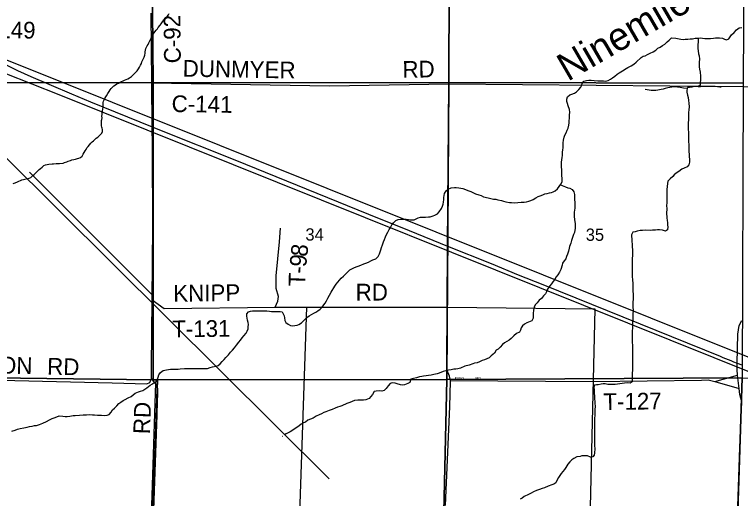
# Model space of a CAD drawing. Extents: x 1588073 to 2013523, y 1090242 to 1357120.
# Drawn here: x 1762930 to 1775971, y 1247908 to 1256594 of the extents above; entities that cross this region are included whole.
import ezdxf

# ---------------------------------------------------------------- set-up
doc = ezdxf.new("R2010")
doc.units = 0
for name, color, linetype in [('GM_X_City_Street', 7, 'Continuous'), ('GM_X_City_Street_Text', 7, 'Continuous'), ('GM_X_Corporation', 7, 'Continuous'), ('GM_X_County_Road', 7, 'Continuous'), ('GM_X_County_Road_Text', 7, 'Continuous'), ('GM_X_Interstate_Route', 7, 'Continuous'), ('GM_X_Minor_River', 7, 'Continuous'), ('GM_X_Minor_River_Text', 7, 'Continuous'), ('GM_X_Section', 7, 'Continuous'), ('GM_X_Section_Text', 7, 'Continuous'), ('GM_X_State_Route', 7, 'Continuous'), ('GM_X_Township_Road', 7, 'Continuous'), ('GM_X_Township_Road_Text', 7, 'Continuous')]:
    doc.layers.add(name, color=color, linetype=linetype)

msp = doc.modelspace()

# ---------------------------------------------------------------- linework, layer by layer
at = {"layer": 'GM_X_City_Street'}
msp.add_lwpolyline([(1770760, 1250023), (1773316, 1250010)], dxfattribs=at)
at = {"layer": 'GM_X_Corporation'}
msp.add_lwpolyline([(1767999, 1245902), (1766913, 1245859), (1766913, 1246360), (1768016, 1246399), (1768183, 1251343), (1770700, 1251342), (1773353, 1251312), (1773161, 1243180), (1767916, 1243175), (1767951, 1244469)], close=True, dxfattribs=at)
at = {"layer": 'GM_X_County_Road'}
for points in [[(1765398, 1255365), (1765384, 1256619)], [(1765398, 1255365), (1768590, 1255316), (1770730, 1255350)], [(1770730, 1255350), (1776023, 1255304), (1781293, 1255294), (1781331, 1255171), (1781353, 1255155), (1781353, 1255154)], [(1775401, 1233690), (1775553, 1236584), (1775621, 1238661), (1775692, 1240630), (1775701, 1241695), (1775772, 1242724), (1775825, 1244524), (1775858, 1245746), (1775906, 1247240), (1775962, 1248824), (1775995, 1249645), (1775957, 1249773), (1775946, 1249881), (1775920, 1250124), (1775910, 1250223), (1775912, 1250336), (1775922, 1250854), (1775947, 1251012), (1775996, 1251100)]]:
    msp.add_lwpolyline(points, dxfattribs=at)
at = {"layer": 'GM_X_Interstate_Route'}
for points in [[(1754703, 1259938), (1754791, 1259878), (1755155, 1259642), (1755289, 1259557), (1755835, 1259231), (1756392, 1258927), (1757613, 1258305), (1758839, 1257685), (1759779, 1257207), (1760069, 1257059), (1760393, 1256899), (1761194, 1256491), (1762560, 1255798), (1762986, 1255590), (1763226, 1255479), (1763954, 1255170), (1764295, 1255029), (1765404, 1254577), (1765567, 1254515), (1766890, 1253983), (1769289, 1253012), (1770022, 1252715), (1770708, 1252436)], [(1770708, 1252436), (1771490, 1252123), (1771980, 1251922), (1772420, 1251748), (1775604, 1250461), (1775651, 1250439), (1775798, 1250383), (1775847, 1250361), (1775912, 1250336), (1775995, 1250305)]]:
    msp.add_lwpolyline(points, dxfattribs=at)
at = {"layer": 'GM_X_Minor_River'}
for p, q in [((1762758, 1255791), (1779417, 1249123)), ((1762756, 1255540), (1763727, 1255158)), ((1763727, 1255158), (1763727, 1255158)), ((1763727, 1255158), (1779503, 1248825)), ((1762743, 1254055), (1768583, 1248260)), ((1763198, 1253763), (1765392, 1251575)), ((1765460, 1249982), (1765333, 1246064)), ((1765452, 1249990), (1765460, 1249982))]:
    msp.add_line(p, q, dxfattribs=at)
for points in [[(1765136, 1255585), (1765156, 1255617), (1765175, 1255649), (1765193, 1255685), (1765209, 1255713), (1765219, 1255747), (1765240, 1255791), (1765258, 1255829), (1765274, 1255865), (1765279, 1255901), (1765279, 1255927), (1765285, 1255951), (1765289, 1255981), (1765303, 1256009), (1765313, 1256031), (1765330, 1256055), (1765346, 1256083), (1765362, 1256121), (1765374, 1256143), (1765386, 1256169), (1765401, 1256209), (1765417, 1256233), (1765441, 1256263), (1765453, 1256285), (1765476, 1256315), (1765500, 1256339), (1765512, 1256361), (1765548, 1256401), (1765566, 1256429), (1765589, 1256461), (1765607, 1256499), (1765649, 1256532), (1765671, 1256556), (1765694, 1256586), (1765710, 1256614)], [(1773157, 1255398), (1773203, 1255408), (1773249, 1255413), (1773287, 1255413), (1773345, 1255407), (1773407, 1255402), (1773511, 1255402), (1773549, 1255399), (1773595, 1255411), (1773635, 1255431), (1773672, 1255455), (1773714, 1255485), (1773758, 1255522), (1773794, 1255550), (1773849, 1255584), (1773915, 1255624), (1773949, 1255642), (1774005, 1255671), (1774054, 1255703), (1774098, 1255737), (1774187, 1255825), (1774221, 1255844), (1774261, 1255854), (1774303, 1255878), (1774349, 1255898), (1774404, 1255926), (1774450, 1255953), (1774484, 1255987), (1774528, 1256007), (1774570, 1256037), (1774609, 1256063), (1774651, 1256101), (1774687, 1256136), (1774730, 1256176), (1774808, 1256168), (1774842, 1256164), (1774902, 1256149), (1774942, 1256147), (1774978, 1256153), (1775026, 1256154), (1775066, 1256156), (1775106, 1256160), (1775154, 1256168), (1775198, 1256171), (1775246, 1256173), (1775286, 1256169), (1775328, 1256162), (1775376, 1256162), (1775434, 1256164), (1775486, 1256171), (1775525, 1256175), (1775595, 1256175), (1775647, 1256172), (1775681, 1256154), (1775719, 1256138), (1775759, 1256156), (1775807, 1256228), (1775856, 1256273), (1775898, 1256319), (1775950, 1256357), (1775996, 1256363)], [(1775211, 1256172), (1775205, 1255985), (1775211, 1255941), (1775218, 1255890), (1775226, 1255854), (1775234, 1255790), (1775231, 1255740), (1775229, 1255704), (1775231, 1255654), (1775236, 1255615), (1775248, 1255559), (1775254, 1255485), (1775251, 1255445), (1775251, 1255411), (1775249, 1255377), (1775245, 1255324), (1775208, 1255299), (1775164, 1255301), (1775130, 1255299), (1775096, 1255291), (1775056, 1255283), (1775020, 1255282), (1775006, 1255238), (1775007, 1255200), (1775019, 1255145), (1775029, 1255103), (1775040, 1255053), (1775046, 1255005), (1775048, 1254938), (1775041, 1254886), (1775037, 1254838), (1775037, 1254802), (1775039, 1254766), (1775036, 1254704), (1775034, 1254648), (1775033, 1254523), (1775035, 1254489), (1775036, 1254421), (1775038, 1254385), (1775040, 1254313), (1775043, 1254254), (1775045, 1254214), (1775045, 1254176), (1775046, 1254142), (1775050, 1254074), (1775050, 1254038), (1775053, 1254000), (1775053, 1253943), (1775043, 1253897), (1775016, 1253859), (1774962, 1253836), (1774918, 1253820), (1774864, 1253776), (1774817, 1253746), (1774781, 1253718), (1774755, 1253684), (1774707, 1253643), (1774668, 1253603), (1774660, 1253561), (1774656, 1253507), (1774647, 1253454), (1774645, 1253406), (1774647, 1253342), (1774648, 1253308), (1774646, 1253244), (1774646, 1253208), (1774643, 1253172), (1774645, 1253103), (1774644, 1253033), (1774648, 1252947), (1774654, 1252897), (1774657, 1252859), (1774659, 1252816), (1774665, 1252782), (1774661, 1252732), (1774626, 1252708), (1774568, 1252721), (1774516, 1252731), (1774478, 1252727), (1774442, 1252726), (1774390, 1252722), (1774348, 1252720), (1774256, 1252721), (1774210, 1252719), (1774168, 1252717), (1774114, 1252708), (1774080, 1252696), (1774039, 1252688), (1774011, 1252642), (1774013, 1252608), (1774017, 1252568), (1774022, 1252514), (1774024, 1252479), (1774026, 1252421), (1774029, 1252375), (1774031, 1252329), (1774031, 1252267), (1774028, 1252213), (1774026, 1252146), (1774025, 1252088), (1774027, 1252028)], [(1762904, 1253559), (1762940, 1253574), (1762982, 1253590), (1763008, 1253602), (1763037, 1253616), (1763059, 1253624), (1763091, 1253634), (1763115, 1253640), (1763141, 1253643), (1763169, 1253649), (1763193, 1253655), (1763221, 1253669), (1763261, 1253703), (1763286, 1253725), (1763314, 1253753), (1763346, 1253783), (1763376, 1253810), (1763398, 1253832), (1763427, 1253852), (1763455, 1253882), (1763489, 1253898), (1763515, 1253904), (1763545, 1253910), (1763609, 1253913), (1763633, 1253913), (1763681, 1253917), (1763705, 1253919), (1763737, 1253918), (1763804, 1253924), (1763828, 1253938), (1763870, 1253950), (1763894, 1253964), (1763936, 1253973), (1763958, 1253983), (1763996, 1253993), (1764024, 1253999), (1764064, 1254007), (1764088, 1254017), (1764117, 1254030), (1764147, 1254054), (1764163, 1254088), (1764181, 1254116), (1764197, 1254146), (1764216, 1254172), (1764230, 1254200), (1764254, 1254226), (1764276, 1254254), (1764303, 1254282), (1764323, 1254306), (1764349, 1254328), (1764371, 1254352), (1764399, 1254376), (1764425, 1254394), (1764452, 1254416), (1764480, 1254445), (1764500, 1254467), (1764510, 1254497), (1764510, 1254530), (1764507, 1254552), (1764499, 1254574), (1764495, 1254598), (1764491, 1254632), (1764491, 1254666), (1764495, 1254690), (1764498, 1254712), (1764502, 1254738), (1764500, 1254768), (1764502, 1254800), (1764506, 1254838), (1764509, 1254865), (1764515, 1254897), (1764523, 1254929), (1764525, 1254951), (1764523, 1254979), (1764522, 1255017), (1764528, 1255041), (1764554, 1255087), (1764568, 1255115), (1764585, 1255137), (1764605, 1255177), (1764631, 1255215), (1764647, 1255245), (1764664, 1255267), (1764690, 1255291), (1764716, 1255313), (1764744, 1255334), (1764770, 1255348), (1764796, 1255364), (1764826, 1255378), (1764853, 1255390), (1764881, 1255402), (1764907, 1255418), (1764935, 1255426), (1764963, 1255439), (1764993, 1255457), (1765033, 1255483), (1765136, 1255585)], [(1770449, 1252979), (1770483, 1252993), (1770526, 1253019), (1770560, 1253053), (1770598, 1253115), (1770617, 1253153), (1770631, 1253189), (1770639, 1253225), (1770645, 1253273), (1770644, 1253309), (1770646, 1253343), (1770656, 1253379), (1770684, 1253427), (1770721, 1253461), (1770775, 1253483), (1770831, 1253489), (1770865, 1253490), (1770909, 1253484), (1770949, 1253480), (1770985, 1253470), (1771029, 1253453), (1771075, 1253437), (1771127, 1253416), (1771177, 1253392), (1771213, 1253376), (1771271, 1253357), (1771315, 1253345), (1771355, 1253323), (1771436, 1253302), (1771486, 1253292), (1771532, 1253282), (1771576, 1253277), (1771612, 1253267), (1771676, 1253253), (1771712, 1253242), (1771758, 1253234), (1771824, 1253220), (1771860, 1253217), (1771908, 1253215), (1771971, 1253221), (1772033, 1253224), (1772083, 1253226), (1772129, 1253230), (1772171, 1253241), (1772207, 1253255), (1772245, 1253273), (1772296, 1253305), (1772338, 1253325), (1772372, 1253340), (1772422, 1253360), (1772456, 1253374), (1772496, 1253384), (1772540, 1253394), (1772574, 1253397), (1772609, 1253409), (1772643, 1253429), (1772681, 1253465), (1772713, 1253507), (1772742, 1253547), (1772768, 1253593), (1772770, 1253651), (1772763, 1253705), (1772761, 1253751), (1772759, 1253801), (1772758, 1253866), (1772758, 1253912), (1772758, 1253946), (1772769, 1254026), (1772773, 1254062), (1772776, 1254126), (1772782, 1254168), (1772784, 1254204), (1772784, 1254243), (1772787, 1254291), (1772793, 1254339), (1772801, 1254391), (1772816, 1254429), (1772838, 1254471), (1772860, 1254517), (1772873, 1254553), (1772887, 1254605), (1772891, 1254649), (1772893, 1254683), (1772898, 1254735), (1772902, 1254786), (1772903, 1254840), (1772897, 1254892), (1772877, 1254952), (1772862, 1254996), (1772850, 1255031), (1772850, 1255075), (1772862, 1255117), (1772905, 1255151), (1772943, 1255164), (1772987, 1255184), (1773025, 1255208), (1773069, 1255250), (1773106, 1255288), (1773122, 1255324), (1773126, 1255358), (1773157, 1255398)], [(1775016, 1255268), (1774948, 1255272), (1774890, 1255281), (1774842, 1255287), (1774776, 1255295), (1774704, 1255286), (1774666, 1255276), (1774619, 1255266), (1774581, 1255254), (1774547, 1255249), (1774489, 1255237), (1774453, 1255233), (1774401, 1255231), (1774367, 1255232), (1774333, 1255238), (1774297, 1255244), (1774261, 1255248)], [(1775220, 1255299), (1775208, 1255299), (1775246, 1255298)], [(1775623, 1255288), (1775601, 1255290), (1775559, 1255298), (1775517, 1255303), (1775481, 1255301), (1775447, 1255299), (1775413, 1255301), (1775375, 1255302), (1775244, 1255299)], [(1772736, 1253539), (1772829, 1253504), (1772871, 1253484), (1772905, 1253475), (1772947, 1253453), (1772977, 1253411), (1772989, 1253365), (1772992, 1253306), (1772992, 1253272), (1772994, 1253222), (1772995, 1253164), (1772993, 1253120), (1772989, 1253082), (1772985, 1253046), (1772984, 1253008), (1772986, 1252967), (1772992, 1252913), (1772995, 1252875), (1773001, 1252841), (1773003, 1252795), (1773003, 1252759), (1772988, 1252681), (1772972, 1252647), (1772947, 1252574), (1772935, 1252536), (1772921, 1252488), (1772902, 1252432), (1772892, 1252398), (1772880, 1252346), (1772865, 1252294), (1772847, 1252248), (1772831, 1252208), (1772805, 1252172), (1772774, 1252132), (1772766, 1252094), (1772743, 1252018), (1772719, 1251972), (1772691, 1251922), (1772662, 1251886), (1772628, 1251832), (1772600, 1251794), (1772576, 1251758), (1772545, 1251724), (1772507, 1251662), (1772488, 1251616), (1772470, 1251580), (1772434, 1251543), (1772394, 1251497), (1772355, 1251467), (1772319, 1251419), (1772283, 1251381), (1772264, 1251339), (1772254, 1251285), (1772248, 1251225), (1772247, 1251187), (1772245, 1251147), (1772223, 1251096), (1772132, 1251063), (1772092, 1251039), (1772056, 1251007), (1772030, 1250969), (1772019, 1250931), (1772001, 1250895), (1771949, 1250866), (1771899, 1250828), (1771854, 1250778), (1771814, 1250748), (1771733, 1250704), (1771695, 1250671), (1771655, 1250621), (1771621, 1250587), (1771584, 1250567), (1771554, 1250513), (1771494, 1250467), (1771455, 1250435), (1771417, 1250413), (1771371, 1250394), (1771331, 1250382), (1771283, 1250362), (1771240, 1250342), (1771196, 1250335), (1771162, 1250323), (1771096, 1250303), (1771020, 1250282), (1770944, 1250248), (1770893, 1250234), (1770855, 1250230), (1770819, 1250227), (1770775, 1250217), (1770723, 1250209), (1770677, 1250201), (1770633, 1250186), (1770558, 1250154), (1770520, 1250144), (1770464, 1250131), (1770412, 1250121), (1770364, 1250115), (1770322, 1250109), (1770278, 1250104), (1770244, 1250100), (1770206, 1250094)], [(1767128, 1250990), (1767132, 1251032), (1767126, 1251068), (1767117, 1251109), (1767107, 1251147), (1767101, 1251181), (1767103, 1251223), (1767132, 1251257), (1767172, 1251269), (1767208, 1251273), (1767248, 1251276), (1767288, 1251274), (1767334, 1251274), (1767378, 1251278), (1767416, 1251275), (1767460, 1251273), (1767508, 1251271), (1767546, 1251266), (1767588, 1251266), (1767624, 1251264), (1767660, 1251264), (1767700, 1251265), (1767736, 1251255), (1767756, 1251219), (1767772, 1251183), (1767780, 1251149), (1767787, 1251104), (1767803, 1251068), (1767847, 1251034), (1767885, 1251014), (1767925, 1251005), (1767965, 1251011), (1768005, 1251021), (1768039, 1251033), (1768086, 1251062), (1768136, 1251110), (1768184, 1251158), (1768221, 1251184), (1768265, 1251212), (1768307, 1251234), (1768341, 1251249), (1768381, 1251275), (1768420, 1251303), (1768456, 1251341), (1768484, 1251381), (1768510, 1251415), (1768533, 1251453), (1768559, 1251501), (1768589, 1251557), (1768616, 1251613), (1768685, 1251717), (1768707, 1251753), (1768739, 1251791), (1768769, 1251828), (1768796, 1251864), (1768838, 1251900), (1768882, 1251942), (1768915, 1251976), (1768951, 1252012), (1768987, 1252032), (1769025, 1252046), (1769065, 1252065), (1769104, 1252079), (1769150, 1252097), (1769204, 1252119), (1769242, 1252134), (1769288, 1252152), (1769332, 1252172), (1769369, 1252192), (1769423, 1252206), (1769465, 1252249), (1769487, 1252297), (1769500, 1252333), (1769510, 1252369), (1769522, 1252410), (1769541, 1252462), (1769559, 1252514), (1769575, 1252558), (1769596, 1252602), (1769614, 1252648), (1769634, 1252690), (1769663, 1252734), (1769683, 1252774), (1769711, 1252818), (1769739, 1252854), (1769782, 1252895), (1769824, 1252915), (1769870, 1252921), (1769910, 1252919), (1769964, 1252918), (1770006, 1252916), (1770040, 1252906), (1770074, 1252908), (1770108, 1252911), (1770181, 1252943), (1770223, 1252955), (1770265, 1252959), (1770315, 1252958), (1770365, 1252960), (1770399, 1252964), (1770449, 1252979)], [(1774027, 1252028), (1774027, 1251994), (1774028, 1251936), (1774028, 1251890), (1774032, 1251831), (1774035, 1251765), (1774037, 1251731), (1774039, 1251683), (1774040, 1251631), (1774042, 1251573), (1774040, 1251340), (1774042, 1251288), (1774040, 1251211), (1774037, 1251165), (1774035, 1251111), (1774033, 1251075), (1774032, 1251025), (1774030, 1250965), (1774028, 1250915), (1774027, 1250778), (1774028, 1250704), (1774030, 1250666), (1774034, 1250626), (1774033, 1250471), (1774030, 1250419), (1774032, 1250375), (1774031, 1250259), (1774029, 1250216), (1774027, 1250150), (1774026, 1250116), (1774024, 1250080), (1774024, 1250042), (1774026, 1250000), (1773987, 1249976), (1773945, 1249986), (1773885, 1249979), (1773843, 1249971), (1773805, 1249963), (1773763, 1249957), (1773719, 1249956), (1773675, 1249952), (1773641, 1249954), (1773589, 1249956), (1773543, 1249963), (1773507, 1249965), (1773467, 1249957), (1773416, 1249949), (1773382, 1249948), (1773348, 1249944), (1773336, 1249906), (1773342, 1249858), (1773343, 1249810), (1773347, 1249735), (1773351, 1249691), (1773352, 1249653), (1773356, 1249609), (1773358, 1249573), (1773357, 1249490), (1773353, 1249430), (1773353, 1249392), (1773350, 1249356), (1773348, 1249322), (1773348, 1249224), (1773349, 1249184), (1773349, 1249089), (1773348, 1249025), (1773348, 1248991), (1773350, 1248937), (1773351, 1248899), (1773351, 1248857), (1773355, 1248798), (1773350, 1248726), (1773344, 1248688), (1773320, 1248654), (1773276, 1248648), (1773224, 1248671), (1773124, 1248671), (1773089, 1248664), (1773029, 1248656), (1772977, 1248628), (1772939, 1248602), (1772907, 1248566), (1772870, 1248521), (1772834, 1248463), (1772810, 1248429), (1772777, 1248393), (1772749, 1248359), (1772723, 1248323), (1772699, 1248285), (1772670, 1248231), (1772652, 1248191), (1772618, 1248165), (1772583, 1248151), (1772519, 1248130), (1772453, 1248100), (1772411, 1248088), (1772361, 1248070), (1772306, 1248051), (1772252, 1248027), (1772208, 1248003), (1772162, 1247979)], [(1762880, 1249115), (1762941, 1249135), (1762985, 1249151), (1763029, 1249162), (1763097, 1249178), (1763157, 1249190), (1763197, 1249201), (1763247, 1249207), (1763287, 1249215), (1763326, 1249219), (1763380, 1249234), (1763442, 1249260), (1763506, 1249292), (1763561, 1249319), (1763607, 1249341), (1763645, 1249353), (1763693, 1249375), (1763733, 1249391), (1763801, 1249386), (1763841, 1249380), (1763875, 1249382), (1763925, 1249387), (1763986, 1249395), (1764022, 1249399), (1764096, 1249404), (1764162, 1249408), (1764222, 1249412), (1764274, 1249413), (1764334, 1249411), (1764368, 1249409), (1764422, 1249406), (1764456, 1249404), (1764490, 1249404), (1764552, 1249399), (1764596, 1249401), (1764630, 1249417), (1764667, 1249455), (1764693, 1249497), (1764727, 1249529), (1764770, 1249573), (1764804, 1249611), (1764842, 1249636), (1764884, 1249664), (1764919, 1249682), (1764969, 1249716), (1765023, 1249740), (1765063, 1249771), (1765100, 1249797), (1765160, 1249821), (1765194, 1249835), (1765234, 1249845), (1765274, 1249870), (1765310, 1249896), (1765367, 1249940), (1765407, 1249964), (1765441, 1249988), (1765477, 1250008), (1765500, 1250048), (1765508, 1250084), (1765520, 1250126), (1765551, 1250170), (1765601, 1250205), (1765659, 1250217), (1765697, 1250225), (1765735, 1250229), (1765773, 1250228), (1765869, 1250230), (1765903, 1250232), (1765982, 1250239), (1766022, 1250241), (1766082, 1250240), (1766118, 1250240), (1766260, 1250239), (1766302, 1250241), (1766348, 1250239), (1766396, 1250240), (1766442, 1250260), (1766484, 1250270), (1766554, 1250282), (1766591, 1250293), (1766623, 1250327), (1766661, 1250369), (1766697, 1250405), (1766728, 1250439), (1766772, 1250483), (1766812, 1250533), (1766847, 1250571), (1766883, 1250613), (1766917, 1250660), (1766962, 1250716), (1766990, 1250752), (1767022, 1250790), (1767051, 1250824), (1767091, 1250872), (1767111, 1250910), (1767126, 1250952), (1767128, 1250990)], [(1770206, 1250094), (1770151, 1250074), (1770095, 1250063), (1770049, 1250047), (1770031, 1249991), (1769997, 1249969), (1769936, 1249945), (1769902, 1249942), (1769864, 1249950), (1769804, 1249966), (1769770, 1249976), (1769712, 1249981), (1769676, 1249969), (1769644, 1249929), (1769609, 1249881), (1769569, 1249845), (1769527, 1249836), (1769479, 1249842), (1769425, 1249834), (1769391, 1249830), (1769360, 1249776), (1769298, 1249703), (1769242, 1249681), (1769200, 1249675), (1769150, 1249675), (1769095, 1249672), (1769037, 1249664), (1768953, 1249633), (1768897, 1249611), (1768812, 1249573), (1768776, 1249561), (1768734, 1249546), (1768690, 1249530), (1768638, 1249504), (1768582, 1249488), (1768525, 1249463), (1768489, 1249451), (1768447, 1249425), (1768405, 1249407), (1768349, 1249386), (1768296, 1249352), (1768248, 1249334), (1768202, 1249312), (1768158, 1249280), (1768122, 1249263), (1768079, 1249239), (1768041, 1249209), (1768001, 1249183), (1767955, 1249151), (1767914, 1249122), (1767880, 1249102), (1767846, 1249088), (1767812, 1249068), (1767780, 1249050)], [(1767745, 1249021), (1767741, 1249018)], [(1772162, 1247979), (1772086, 1247942), (1772051, 1247916), (1772015, 1247896)]]:
    msp.add_lwpolyline(points, dxfattribs=at)
at = {"layer": 'GM_X_Section'}
for points in [[(1765376, 1260623), (1765421, 1255368), (1760110, 1255379), (1760083, 1260650)], [(1770748, 1260624), (1770734, 1255374), (1765421, 1255368), (1765376, 1260623)], [(1776049, 1260626), (1776017, 1255360), (1770734, 1255374), (1770748, 1260624)], [(1760110, 1255379), (1765421, 1255368), (1765422, 1250039), (1760172, 1250103)], [(1765421, 1255368), (1770734, 1255374), (1770698, 1250043), (1765498, 1250038), (1765422, 1250039)], [(1770734, 1255374), (1776017, 1255360), (1776001, 1250073), (1770698, 1250043)], [(1760172, 1250103), (1765422, 1250039), (1765498, 1250038), (1765302, 1244480), (1760027, 1244607)], [(1776001, 1250073), (1775823, 1244553), (1770568, 1244500), (1770698, 1250043)], [(1781261, 1250001), (1781125, 1244881), (1781123, 1244701), (1775823, 1244553), (1776001, 1250073)], [(1770698, 1250043), (1770568, 1244500), (1765302, 1244480), (1765498, 1250038)]]:
    msp.add_lwpolyline(points, close=True, dxfattribs=at)
at = {"layer": 'GM_X_State_Route'}
for points in [[(1770708, 1252436), (1770730, 1255350), (1770764, 1260628)], [(1770700, 1251341), (1770708, 1252436)], [(1770672, 1247783), (1770751, 1249557), (1770763, 1250007), (1770760, 1250023), (1770744, 1250102), (1770702, 1250207), (1770699, 1250321), (1770700, 1251341)]]:
    msp.add_lwpolyline(points, dxfattribs=at)
at = {"layer": 'GM_X_Township_Road'}
for points in [[(1765406, 1254250), (1765404, 1254577), (1765398, 1255365)], [(1765403, 1251474), (1765415, 1252797), (1765406, 1254157), (1765406, 1254250)], [(1767610, 1251344), (1767660, 1251449), (1767671, 1251532), (1767633, 1251675), (1767629, 1251906), (1767691, 1252512), (1767709, 1252758)], [(1765392, 1250271), (1765392, 1250272), (1765403, 1251474)], [(1765403, 1251474), (1765620, 1251318), (1767610, 1251344), (1767977, 1251344)], [(1767977, 1251344), (1770700, 1251341)], [(1765491, 1249412), (1765492, 1249413), (1765499, 1249640), (1765506, 1249787), (1765505, 1249865), (1765496, 1249925), (1765390, 1250062), (1765392, 1250271)], [(1760179, 1250093), (1764686, 1249982), (1765308, 1249964), (1765360, 1249990), (1765390, 1250062)], [(1775508, 1250005), (1775920, 1250124)], [(1773316, 1250010), (1775271, 1250034), (1775392, 1250038), (1775508, 1250005), (1775946, 1249881)], [(1765332, 1244448), (1765434, 1247704), (1765491, 1249412)]]:
    msp.add_lwpolyline(points, dxfattribs=at)

# ---------------------------------------------------------------- texts
at = {"layer": 'GM_X_City_Street_Text'}
for s, p in [('KING', (1770840, 1250038)), ('RD', (1771210, 1250038))]:
    msp.add_text(s, height=50, rotation=0, dxfattribs=at).set_placement(p)
at = {"layer": 'GM_X_County_Road_Text'}
for s, rotation, p in [('C-149', 359.1814, (1762214, 1256177)), ('C-92', 90.6858, (1765918, 1255719)), ('DUNMYER', 359.0474, (1765949, 1255479)), ('RD', 0.9872, (1769901, 1255457)), ('C-141', 359.1741, (1765751, 1254844))]:
    msp.add_text(s, height=300, rotation=rotation, dxfattribs=at).set_placement(p)
at = {"layer": 'GM_X_Minor_River_Text'}
msp.add_text('Ninemile', height=500.3, rotation=30.1524, dxfattribs=at).set_placement((1772868, 1255384))
at = {"layer": 'GM_X_Section_Text'}
for s, p in [('34', (1768156, 1252536)), ('35', (1773192, 1252532))]:
    msp.add_text(s, height=221, rotation=0, dxfattribs=at).set_placement(p)
at = {"layer": 'GM_X_Township_Road_Text'}
for s, rotation, p in [('8', 83.9627, (1768187, 1252237)), ('9', 84.2609, (1768168, 1252053)), ('-', 85.3504, (1768158, 1251932)), ('T', 88.5641, (1768153, 1251712)), ('KNIPP', 0.7128, (1765783, 1251439)), ('RD', 0, (1769058, 1251461)), ('T-131', 0.5614, (1765763, 1250801)), ('HERON', 358.4571, (1761801, 1250177)), ('RD', 358.5174, (1763513, 1250133)), ('T-127', 0.8421, (1773510, 1249494)), ('RD', 88.0189, (1765363, 1249058))]:
    msp.add_text(s, height=300, rotation=rotation, dxfattribs=at).set_placement(p)

doc.saveas('drawing.dxf')
